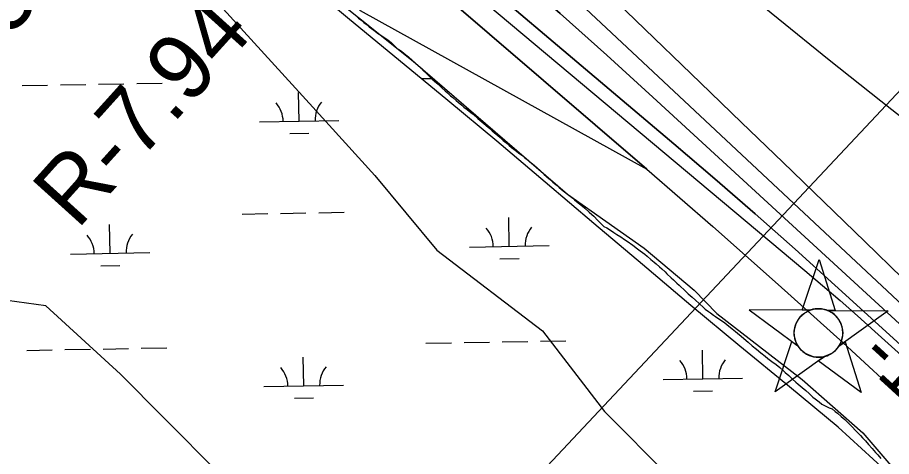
# Model space of a CAD drawing. Extents: x 3903937 to 3942190, y 260677 to 286651.
# Drawn here: x 3922746 to 3923845, y 277048 to 277600 of the extents above; entities that cross this region are included whole.
import ezdxf

# ---------------------------------------------------------------- set-up
doc = ezdxf.new("R2010")
doc.units = 0
for name, color, linetype in [('V-CHAN-NAID', 7, 'Continuous'), ('V-GRID-MAJR', 7, 'Continuous'), ('V-RIVR-EDGE', 7, 'Continuous'), ('V-RIVR-RANG', 7, 'Continuous'), ('V-RIVR-RANG-IDEN', 7, 'Continuous'), ('V-RRAP-FSHR', 7, 'Continuous'), ('V-SITE-VEGE', 7, 'Continuous'), ('V-TOPO-DPTH', 7, 'Continuous'), ('V-TOPO-MAJR', 7, 'Continuous'), ('V-TOPO-MINR', 7, 'Continuous'), ('V-WETL-SWMP', 7, 'Continuous')]:
    doc.layers.add(name, color=color, linetype=linetype)

msp = doc.modelspace()

# ---------------------------------------------------------------- linework, layer by layer
at = {"layer": 'V-CHAN-NAID'}
for points in [[(3923742.3, 277231.6), (3923732.7, 277231.7), (3923753.8, 277295.2), (3923774, 277231.4), (3923764.4, 277231.5), (3923762.9, 277232.1), (3923760.8, 277232.7), (3923758.7, 277233.1), (3923756.7, 277233.4), (3923755.5, 277233.5), (3923754, 277233.6), (3923752.3, 277233.6), (3923750.9, 277233.6), (3923749, 277233.4), (3923747.6, 277233.1), (3923745.8, 277232.8), (3923744.3, 277232.3), (3923743.3, 277232)], [(3923742.3, 277231.6), (3923665.8, 277232.2), (3923727.3, 277186.8), (3923726.2, 277188.7), (3923725.4, 277190.3), (3923724.6, 277192.3), (3923723.9, 277194.3), (3923723.5, 277195.7), (3923723.2, 277197.3), (3923722.9, 277198.7), (3923722.7, 277200.3), (3923722.6, 277202.1), (3923722.6, 277203.6), (3923722.7, 277205.7), (3923722.9, 277207.3), (3923723.3, 277209.5), (3923723.8, 277211.5), (3923724.4, 277213.3), (3923725, 277215), (3923725.8, 277216.6), (3923726.6, 277218.2), (3923727.6, 277219.9), (3923728.7, 277221.4), (3923729.7, 277222.6), (3923730.7, 277223.8), (3923732, 277225.1), (3923733, 277226.1), (3923734.7, 277227.5), (3923736, 277228.3), (3923737.6, 277229.4), (3923739.4, 277230.4), (3923740.8, 277231)], [(3923764.4, 277231.5), (3923840.9, 277230.9), (3923778.7, 277186.4), (3923779.6, 277187.9), (3923780.6, 277189.7), (3923781.3, 277191.3), (3923782.1, 277193.3), (3923782.6, 277195.1), (3923783, 277196.7), (3923783.4, 277198.7), (3923783.6, 277200.3), (3923783.7, 277202.5), (3923783.6, 277204.6), (3923783.5, 277206.8), (3923783.2, 277208.5), (3923782.7, 277210.8), (3923782.1, 277212.9), (3923781.3, 277214.9), (3923780.7, 277216.3), (3923779.7, 277218.3), (3923778.6, 277220), (3923777.4, 277221.7), (3923776.1, 277223.2), (3923774.8, 277224.6), (3923773.2, 277226.1), (3923771.5, 277227.5), (3923769.8, 277228.7), (3923767.9, 277229.8), (3923766.4, 277230.6)], [(3923760.7, 277173.5), (3923698.5, 277129), (3923719.6, 277192.5), (3923727.3, 277186.8), (3923728, 277185.8), (3923729.3, 277184), (3923730.6, 277182.5), (3923732, 277181), (3923733.4, 277179.8), (3923734.9, 277178.6), (3923736.3, 277177.6), (3923738, 277176.6), (3923739.7, 277175.7), (3923741.5, 277174.9), (3923742.9, 277174.3), (3923744.5, 277173.8), (3923746.8, 277173.2), (3923748.3, 277172.9), (3923750.3, 277172.7), (3923751.8, 277172.6), (3923753.7, 277172.6), (3923755.4, 277172.6), (3923757.1, 277172.8), (3923759, 277173.1)], [(3923778.7, 277186.4), (3923786.5, 277192), (3923806.7, 277128.2), (3923752.9, 277167.9), (3923760.7, 277173.5), (3923762.4, 277174), (3923764, 277174.5), (3923766.1, 277175.5), (3923767.9, 277176.3), (3923769.7, 277177.5), (3923771.5, 277178.7), (3923773, 277179.9), (3923774.3, 277181.1), (3923775.7, 277182.5), (3923776.9, 277183.9), (3923778, 277185.4)]]:
    msp.add_lwpolyline(points, close=True, dxfattribs=at)
msp.add_circle((3923753.1, 277203.1), 30.5, dxfattribs=at)
at = {"layer": 'V-GRID-MAJR'}
msp.add_spline([(3924152.7, 266296.9), (3924046.1, 272353.4), (3923939.4, 278413.3), (3923832.8, 284473.2), (3923832.7, 284476.7)], degree=3, dxfattribs=at)
at = {"layer": 'V-RIVR-EDGE'}
msp.add_lwpolyline([(3922703.9, 277985.4), (3922750.1, 277938.1), (3922763.7, 277915), (3922789.9, 277901.4), (3922838.2, 277863.6), (3922919, 277791.2), (3922928.5, 277772.3), (3922948.4, 277757.6), (3922969.4, 277756.6), (3923105.9, 277654.8), (3923243.3, 277544.6), (3923437.5, 277377.7), (3923534.1, 277309.5), (3923597, 277257), (3923625.4, 277227.6), (3923732.4, 277144.7), (3923809, 277077.5), (3923935, 276930.6)], dxfattribs=at)
at = {"layer": 'V-RIVR-RANG'}
msp.add_line((3923341.1, 276960.6), (3923889, 277543.5), dxfattribs=at)
at = {"layer": 'V-RRAP-FSHR'}
for points in [[(3923225.2, 277546.2), (3923163.6, 277597.2), (3923102.5, 277648.3), (3923040.8, 277699.8), (3922979.6, 277751.3), (3922918.4, 277802.8), (3922857.2, 277854.3), (3922796, 277905.8), (3922734.8, 277957.4)], [(3923836.7, 277030.9), (3923777.9, 277084.7), (3923716.8, 277135.5), (3923654.3, 277186.4), (3923592.8, 277237.4), (3923531.7, 277289.1), (3923470.6, 277340.8), (3923409.6, 277392.5), (3923348.5, 277444.2), (3923286.9, 277495.2), (3923225.2, 277546.2)]]:
    msp.add_lwpolyline(points, dxfattribs=at)
at = {"layer": 'V-SITE-VEGE'}
for p, q in [((3922961.2, 277658.5), (3923117.3, 277486.8)), ((3923117.3, 277486.8), (3923195.3, 277400.9)), ((3923195.3, 277400.9), (3923273.3, 277307.2)), ((3923273.3, 277307.2), (3923406, 277205.8)), ((3922781.7, 277237), (3922672.5, 277252.6)), ((3922875.4, 277151.1), (3922781.7, 277237)), ((3923406, 277205.8), (3923484, 277104.3)), ((3922930, 277096.5), (3922875.4, 277151.1)), ((3923484, 277104.3), (3923616.6, 276971.5)), ((3923000.2, 277026.2), (3922930, 277096.5))]:
    msp.add_line(p, q, dxfattribs=at)
at = {"layer": 'V-TOPO-DPTH'}
for points in [[(3923859.9, 277209.9), (3923544.8, 277499.2), (3923486.8, 277552), (3923428.5, 277604.4), (3923369.8, 277656.3), (3923310.7, 277707.9), (3923212.4, 277792.9), (3923202.3, 277801.8), (3923192.1, 277810.6), (3923182, 277819.4), (3923171.9, 277828.3), (3923127.8, 277867.2), (3923095.9, 277895.8), (3923064.4, 277924.8), (3923033.4, 277954.4), (3923002.7, 277984.3), (3922900.3, 278086.2), (3922864.3, 278121.6), (3922828.1, 278156.7), (3922791.5, 278191.4), (3922754.7, 278225.9), (3922686.2, 278289.2)], [(3923859.9, 277209.9), (3923544.8, 277499.2), (3923486.8, 277552), (3923428.5, 277604.4), (3923369.8, 277656.3), (3923310.7, 277707.9), (3923212.4, 277792.9), (3923202.3, 277801.8), (3923192.1, 277810.6), (3923182, 277819.4), (3923171.9, 277828.3), (3923127.8, 277867.2), (3923095.9, 277895.8), (3923064.4, 277924.8), (3923033.4, 277954.4), (3923002.7, 277984.3), (3922900.3, 278086.2), (3922864.3, 278121.6), (3922828.1, 278156.7), (3922791.5, 278191.4), (3922754.7, 278225.9), (3922686.2, 278289.2)], [(3922715.7, 278291.6), (3923093.7, 277952.8), (3923114.5, 277934), (3923135.2, 277915.1), (3923155.8, 277896), (3923176.3, 277876.9), (3923196.8, 277857.7), (3923217.3, 277838.5), (3923237.7, 277819.3), (3923258.2, 277800.1), (3923283, 277777), (3923315.8, 277746.3), (3923348.7, 277715.6), (3923381.5, 277684.9), (3923414.4, 277654.1), (3923859, 277237.5), (3923878.7, 277219), (3923898.3, 277200.4), (3923917.9, 277181.7), (3923937.3, 277163), (3924349.5, 276765)], [(3924349.5, 276765), (3923937.3, 277163), (3923917.9, 277181.7), (3923898.3, 277200.4), (3923878.7, 277219), (3923859, 277237.5), (3923414.4, 277654.1), (3923381.5, 277684.9), (3923348.7, 277715.6), (3923315.8, 277746.3), (3923283, 277777), (3923258.2, 277800.1), (3923237.7, 277819.3), (3923217.3, 277838.5), (3923196.8, 277857.7), (3923176.3, 277876.9), (3923155.8, 277896), (3923135.2, 277915.1), (3923114.5, 277934), (3923093.7, 277952.8), (3922715.7, 278291.6)], [(3922735.9, 278158.4), (3922783.8, 278115.3), (3922831.9, 278072.4), (3922880.3, 278029.9), (3922929, 277987.6), (3923118.5, 277824.6), (3923142.8, 277803.7), (3923167.2, 277782.9), (3923191.7, 277762), (3923216.2, 277741.3), (3923571.4, 277440.6), (3923622.6, 277396.9), (3923673.4, 277352.8), (3923723.7, 277308.2), (3923773.7, 277263.2), (3923861, 277183.9), (3923867.1, 277178.3), (3923873.2, 277172.7), (3923879.2, 277167), (3923885.2, 277161.3), (3923964.1, 277085.1), (3924009.4, 277041.2)], [(3922774.9, 278123.2), (3922828, 278007), (3923066.7, 277810.5), (3923102.7, 277780.7), (3923138.4, 277750.8), (3923174.1, 277720.6), (3923209.5, 277690.3), (3923537.1, 277408.8), (3923620.1, 277336.7), (3923702.5, 277264), (3923784.1, 277190.5), (3923865.2, 277116.3), (3923945.8, 277041.5)], [(3924009.4, 277041.2), (3923964.1, 277085.1), (3923885.2, 277161.3), (3923879.2, 277167), (3923873.2, 277172.7), (3923867.1, 277178.3), (3923861, 277183.9), (3923773.7, 277263.2), (3923723.7, 277308.2), (3923673.4, 277352.8), (3923622.6, 277396.9), (3923571.4, 277440.6), (3923216.2, 277741.3), (3923191.7, 277762), (3923167.2, 277782.9), (3923142.8, 277803.7), (3923118.5, 277824.6), (3922929, 277987.6), (3922880.3, 278029.9), (3922831.9, 278072.4), (3922783.8, 278115.3), (3922774.9, 278123.2)], [(3922828, 278007), (3922877.4, 277863.8), (3922955.8, 277799), (3922966.7, 277790), (3922977.6, 277780.9), (3922988.4, 277771.9), (3922999.3, 277762.9), (3923010.2, 277753.9), (3923021.1, 277744.9), (3923032, 277735.9), (3923042.9, 277726.9), (3923074.9, 277700.6), (3923080.1, 277696.2), (3923085.3, 277691.9), (3923090.4, 277687.4), (3923095.5, 277683), (3923122.4, 277659.3), (3923140.7, 277642.8), (3923158.8, 277626), (3923176.5, 277608.8), (3923176.9, 277608.3), (3923537.1, 277408.8)], [(3923537.1, 277408.8), (3923209.5, 277690.3), (3923174.1, 277720.6), (3923138.4, 277750.8), (3923102.7, 277780.7), (3923066.7, 277810.5), (3922828, 278007)]]:
    msp.add_lwpolyline(points, dxfattribs=at)
at = {"layer": 'V-TOPO-MAJR'}
msp.add_lwpolyline([(3922743.4, 278318.4), (3922768.6, 278296.3), (3922812.2, 278258.2), (3922859, 278216.9), (3922905.7, 278175.3), (3922952.1, 278133.4), (3922998.3, 278091.3), (3923206.9, 277899.6), (3923224.8, 277883.1), (3923242.6, 277866.4), (3923260.3, 277849.7), (3923277.9, 277832.8), (3923604.8, 277517.5), (3923656.4, 277467.7), (3923708.1, 277417.8), (3923759.7, 277367.9), (3923811.2, 277318), (3923858.6, 277272.1), (3923886.4, 277245.1), (3923914.3, 277218), (3923942.2, 277190.9), (3923970, 277163.9), (3924677.9, 276475)], dxfattribs=at)
at = {"layer": 'V-TOPO-MINR'}
for points in [[(3922817.4, 278371.8), (3922944.2, 278256.1), (3923003.6, 278201.8), (3923062.9, 278147.4), (3923122.1, 278093), (3923181.3, 278038.5), (3923250.6, 277974.5), (3923275.3, 277952.2), (3923300.2, 277930), (3923325.5, 277908.4), (3923351.1, 277887), (3923638.2, 277650.7), (3923702.3, 277598.4), (3923766.6, 277546.4), (3923831.4, 277495), (3923896.4, 277443.8), (3923991.3, 277369.9), (3924008.8, 277355.7), (3924026.1, 277341.2), (3924043, 277326.2), (3924059.5, 277310.9), (3924398.3, 276987.2)], [(3922686.2, 278289.2), (3922754.7, 278225.9), (3922791.5, 278191.4), (3922828.1, 278156.7), (3922864.3, 278121.6), (3922900.3, 278086.2), (3923002.7, 277984.3), (3923033.4, 277954.4), (3923064.4, 277924.8), (3923095.9, 277895.8), (3923127.8, 277867.2), (3923171.9, 277828.3), (3923182, 277819.4), (3923192.1, 277810.6), (3923202.3, 277801.8), (3923212.4, 277792.9), (3923310.7, 277707.9), (3923369.8, 277656.3), (3923428.5, 277604.4), (3923486.8, 277552), (3923544.8, 277499.2), (3923859.9, 277209.9)], [(3922715.7, 278291.6), (3923093.7, 277952.8), (3923114.5, 277934), (3923135.2, 277915.1), (3923155.8, 277896), (3923176.3, 277876.9), (3923196.8, 277857.7), (3923217.3, 277838.5), (3923237.7, 277819.3), (3923258.2, 277800.1), (3923283, 277777), (3923315.8, 277746.3), (3923348.7, 277715.6), (3923381.5, 277684.9), (3923414.4, 277654.1), (3923859, 277237.5), (3923878.7, 277219), (3923898.3, 277200.4), (3923917.9, 277181.7), (3923937.3, 277163), (3924349.5, 276765)], [(3922735.9, 278158.4), (3922783.8, 278115.3), (3922831.9, 278072.4), (3922880.3, 278029.9), (3922929, 277987.6), (3923118.5, 277824.6), (3923142.8, 277803.7), (3923167.2, 277782.9), (3923191.7, 277762), (3923216.2, 277741.3), (3923571.4, 277440.6), (3923622.6, 277396.9), (3923673.4, 277352.8), (3923723.7, 277308.2), (3923773.7, 277263.2), (3923861, 277183.9), (3923867.1, 277178.3), (3923873.2, 277172.7), (3923879.2, 277167), (3923885.2, 277161.3), (3923964.1, 277085.1), (3924009.4, 277041.2)], [(3922701.6, 278148.7), (3923091.2, 277822.1), (3923122.9, 277795.5), (3923154.7, 277768.9), (3923186.4, 277742.2), (3923218.2, 277715.6), (3923735.9, 277281.7), (3923758.2, 277262.9), (3923780.3, 277243.8), (3923802.2, 277224.6), (3923823.9, 277205.1), (3923861.6, 277171), (3923864.4, 277168.5), (3923867.1, 277166), (3923869.8, 277163.4), (3923872.5, 277160.8), (3923907.8, 277126.8), (3923928.1, 277107.1), (3923948.3, 277087.4), (3923968.5, 277067.6), (3923988.6, 277047.8)], [(3922828, 278007), (3923066.7, 277810.5), (3923102.7, 277780.7), (3923138.4, 277750.8), (3923174.1, 277720.6), (3923209.5, 277690.3), (3923537.1, 277408.8), (3923620.1, 277336.7), (3923702.5, 277264), (3923784.1, 277190.5), (3923865.2, 277116.3), (3923945.8, 277041.5)]]:
    msp.add_lwpolyline(points, dxfattribs=at)
at = {"layer": 'V-WETL-SWMP'}
for p, q in [((3923172.5, 277600.9), (3923174.9, 277598.8)), ((3923174.9, 277598.8), (3923178.8, 277595.6)), ((3923178.8, 277595.6), (3923181.5, 277593.3)), ((3923181.5, 277593.3), (3923185.5, 277590.2)), ((3923185.5, 277590.2), (3923188.1, 277587.9)), ((3923188.1, 277587.9), (3923191, 277585.6)), ((3923191, 277585.6), (3923195.7, 277582.2)), ((3923195.7, 277582.2), (3923198.7, 277580)), ((3923198.7, 277580), (3923202.8, 277577.3)), ((3923202.8, 277577.3), (3923205.5, 277575.5)), ((3923205.5, 277575.5), (3923211.6, 277571.4)), ((3923211.6, 277571.4), (3923216.3, 277567.7)), ((3923216.3, 277567.7), (3923219.6, 277564.3)), ((3923219.6, 277564.3), (3923223.5, 277560.5)), ((3923223.5, 277560.5), (3923226.5, 277559.1)), ((3923226.5, 277559.1), (3923229.4, 277557)), ((3923229.4, 277557), (3923234.4, 277552.8)), ((3923234.4, 277552.8), (3923237.8, 277550)), ((3923237.8, 277550), (3923242.3, 277545.8)), ((3923242.3, 277545.8), (3923246.5, 277542)), ((3923246.5, 277542), (3923249.3, 277539.6)), ((3923249.3, 277539.6), (3923253.4, 277535.9)), ((3923253.4, 277535.9), (3923256.2, 277533)), ((3923256.2, 277533), (3923260.5, 277528.8)), ((3923260.5, 277528.8), (3923263.3, 277526.2)), ((3922847.9, 277515.6), (3922879.9, 277516.1)), ((3922895.9, 277516.4), (3922927.9, 277517)), ((3923253.7, 277522.7), (3923266.8, 277522.9)), ((3923263.3, 277526.2), (3923267.5, 277522.2)), ((3923267.5, 277522.2), (3923270.4, 277519.4)), ((3923270.4, 277519.4), (3923273.2, 277516.9)), ((3923273.2, 277516.9), (3923277.3, 277513.2)), ((3922751.9, 277513.9), (3922783.9, 277514.4)), ((3922799.9, 277514.7), (3922831.9, 277515.3)), ((3923100, 277469.2), (3923099.4, 277505.2)), ((3923277.3, 277513.2), (3923279.8, 277510.7)), ((3923279.8, 277510.7), (3923283.8, 277507.2)), ((3923283.8, 277507.2), (3923286.5, 277504.8)), ((3923286.5, 277504.8), (3923290.6, 277501.2)), ((3923290.6, 277501.2), (3923293.2, 277498.9)), ((3923293.2, 277498.9), (3923297.5, 277495.3)), ((3923297.5, 277495.3), (3923300.4, 277492.9)), ((3923300.4, 277492.9), (3923304.7, 277489.3)), ((3923304.7, 277489.3), (3923307.4, 277487)), ((3923307.4, 277487), (3923311.6, 277483.7)), ((3923311.6, 277483.7), (3923315.9, 277480.2)), ((3923315.9, 277480.2), (3923318.8, 277477.9)), ((3923318.8, 277477.9), (3923324.9, 277472.6)), ((3923324.9, 277472.6), (3923329.7, 277468.5)), ((3923050.1, 277468.4), (3923150, 277470.1)), ((3923329.7, 277468.5), (3923334.8, 277464.2)), ((3923334.8, 277464.2), (3923338.1, 277461.3)), ((3923338.1, 277461.3), (3923342.8, 277457.3)), ((3923088.3, 277453.6), (3923112.3, 277454)), ((3923342.8, 277457.3), (3923345.6, 277454.7)), ((3923345.6, 277454.7), (3923349.8, 277451.2)), ((3923349.8, 277451.2), (3923352.7, 277448.8)), ((3923352.7, 277448.8), (3923356.8, 277445)), ((3923356.8, 277445), (3923359.8, 277442.4)), ((3923359.8, 277442.4), (3923364.3, 277438.8)), ((3923364.3, 277438.8), (3923367.3, 277436.2)), ((3923367.3, 277436.2), (3923371.8, 277432.7)), ((3923371.8, 277432.7), (3923377.6, 277428.3)), ((3923377.6, 277428.3), (3923381.5, 277425.5)), ((3923381.5, 277425.5), (3923384.1, 277423.3)), ((3923384.1, 277423.3), (3923387.9, 277420.1)), ((3923387.9, 277420.1), (3923390.3, 277418.3)), ((3923390.3, 277418.3), (3923393.7, 277415.5)), ((3923393.7, 277415.5), (3923399, 277411)), ((3923399, 277411), (3923403.5, 277406.7)), ((3923403.5, 277406.7), (3923408.3, 277402.4)), ((3923408.3, 277402.4), (3923411, 277399.9)), ((3923411, 277399.9), (3923414.6, 277396.8)), ((3923414.6, 277396.8), (3923419.3, 277392.7)), ((3923419.3, 277392.7), (3923423.4, 277389.1)), ((3923423.4, 277389.1), (3923427.2, 277385.7)), ((3923427.2, 277385.7), (3923432.1, 277381.7)), ((3923432.1, 277381.7), (3923437.5, 277377.5)), ((3923437.5, 277377.5), (3923440.7, 277375)), ((3923440.7, 277375), (3923444.2, 277372.5)), ((3923444.2, 277372.5), (3923446.5, 277370.4)), ((3923446.5, 277370.4), (3923451.1, 277366.6)), ((3923451.1, 277366.6), (3923456.3, 277362.6)), ((3923456.3, 277362.6), (3923459.3, 277359.9)), ((3923028.7, 277352.5), (3923060.7, 277353.1)), ((3923076.7, 277353.4), (3923108.7, 277353.9)), ((3923124.7, 277354.2), (3923156.7, 277354.8)), ((3923459.3, 277359.9), (3923464.8, 277355)), ((3923464.8, 277355), (3923468.3, 277351.8)), ((3923468.3, 277351.8), (3923470.5, 277349.7)), ((3923364.3, 277312), (3923363.7, 277348)), ((3923470.5, 277349.7), (3923475.7, 277344.5)), ((3923475.7, 277344.5), (3923480.4, 277340)), ((3923480.4, 277340), (3923483.4, 277336.8)), ((3922862.5, 277303.2), (3922861.8, 277339.2)), ((3923483.4, 277336.8), (3923487, 277335.1)), ((3923487, 277335.1), (3923490.3, 277332.9)), ((3923490.3, 277332.9), (3923496, 277329.2)), ((3923496, 277329.2), (3923499.6, 277326.7)), ((3923499.6, 277326.7), (3923504.4, 277323.8)), ((3923504.4, 277323.8), (3923509.1, 277320.7)), ((3923509.1, 277320.7), (3923512.5, 277318.4)), ((3923512.5, 277318.4), (3923519.7, 277313.3)), ((3923314.3, 277311.1), (3923414.3, 277312.9)), ((3923519.7, 277313.3), (3923525.4, 277308.9)), ((3923525.4, 277308.9), (3923529.1, 277306.2)), ((3922812.5, 277302.3), (3922912.5, 277304.1)), ((3923352.6, 277296.4), (3923376.6, 277296.8)), ((3923529.1, 277306.2), (3923534.7, 277302)), ((3923534.7, 277302), (3923537.8, 277299.4)), ((3923537.8, 277299.4), (3923542.3, 277295.6)), ((3922850.7, 277287.5), (3922874.7, 277288)), ((3923542.3, 277295.6), (3923546.4, 277292.1)), ((3923546.4, 277292.1), (3923549, 277289.8)), ((3923549, 277289.8), (3923553.2, 277286.2)), ((3923553.2, 277286.2), (3923556, 277283.5)), ((3923556, 277283.5), (3923560.2, 277279.8)), ((3923560.2, 277279.8), (3923562.5, 277277.5)), ((3923562.5, 277277.5), (3923568, 277272.4)), ((3923568, 277272.4), (3923570.8, 277269.7)), ((3923570.8, 277269.7), (3923574.8, 277265.8)), ((3923574.8, 277265.8), (3923577.9, 277263)), ((3923577.9, 277263), (3923580.1, 277260.9)), ((3923580.1, 277260.9), (3923583.6, 277257.7)), ((3923583.6, 277257.7), (3923585.9, 277255.4)), ((3923585.9, 277255.4), (3923589.2, 277252.4)), ((3923589.2, 277252.4), (3923594.1, 277248)), ((3923594.1, 277248), (3923598.3, 277244.1)), ((3923598.3, 277244.1), (3923603.1, 277239.9)), ((3923603.1, 277239.9), (3923608.5, 277235.2)), ((3923608.5, 277235.2), (3923610.8, 277233)), ((3923610.8, 277233), (3923614.7, 277230.2)), ((3923614.7, 277230.2), (3923617.3, 277228.2)), ((3923617.3, 277228.2), (3923621.1, 277225.6)), ((3923621.1, 277225.6), (3923623.7, 277223.8)), ((3923623.7, 277223.8), (3923629.2, 277219.9)), ((3923629.2, 277219.9), (3923635, 277216.1)), ((3923635, 277216.1), (3923638.4, 277213.4)), ((3923638.4, 277213.4), (3923642.2, 277210.4)), ((3923642.2, 277210.4), (3923644.7, 277208.4)), ((3923644.7, 277208.4), (3923648.8, 277204.9)), ((3923648.8, 277204.9), (3923651.2, 277202.9)), ((3923651.2, 277202.9), (3923656, 277199)), ((3923656, 277199), (3923659.2, 277196.2)), ((3923259.6, 277190.1), (3923291.6, 277190.6)), ((3923307.6, 277190.9), (3923339.6, 277191.5)), ((3923355.6, 277191.8), (3923387.6, 277192.3)), ((3923403.6, 277192.6), (3923435.5, 277193.2)), ((3923659.2, 277196.2), (3923664.6, 277191.6)), ((3923664.6, 277191.6), (3923669.9, 277187.1)), ((3923669.9, 277187.1), (3923675.3, 277182.6)), ((3922757.7, 277181.2), (3922789.7, 277181.8)), ((3922805.7, 277182.1), (3922837.7, 277182.7)), ((3922853.7, 277182.9), (3922885.7, 277183.5)), ((3922901.7, 277183.8), (3922933.7, 277184.3)), ((3923607.7, 277145.5), (3923607.1, 277181.4)), ((3923675.3, 277182.6), (3923680.7, 277178.3)), ((3923680.7, 277178.3), (3923686.2, 277173.9)), ((3923105.9, 277136.6), (3923105.3, 277172.6)), ((3923686.2, 277173.9), (3923689.6, 277171)), ((3923689.6, 277171), (3923694.3, 277167.4)), ((3923694.3, 277167.4), (3923699.7, 277163.3)), ((3923699.7, 277163.3), (3923704.5, 277159.6)), ((3923704.5, 277159.6), (3923708.9, 277155.7)), ((3923708.9, 277155.7), (3923711.4, 277153.4)), ((3923711.4, 277153.4), (3923715.7, 277149.6)), ((3923557.7, 277144.6), (3923657.7, 277146.3)), ((3923715.7, 277149.6), (3923720.5, 277145.1)), ((3923720.5, 277145.1), (3923724.6, 277141.2)), ((3923055.9, 277135.7), (3923155.9, 277137.5)), ((3923724.6, 277141.2), (3923727.7, 277138.6)), ((3923727.7, 277138.6), (3923732.7, 277134.6)), ((3923732.7, 277134.6), (3923737.1, 277130.6)), ((3923094.2, 277121), (3923118.2, 277121.4)), ((3923596, 277129.8), (3923620, 277130.2)), ((3923737.1, 277130.6), (3923741.2, 277126.8)), ((3923741.2, 277126.8), (3923746, 277122.6)), ((3923746, 277122.6), (3923749, 277120.2)), ((3923749, 277120.2), (3923754, 277116.4)), ((3923754, 277116.4), (3923757.5, 277113.5)), ((3923757.5, 277113.5), (3923766.6, 277109.1)), ((3923766.6, 277109.1), (3923770.4, 277107.7)), ((3923770.4, 277107.7), (3923773.9, 277104.5)), ((3923773.9, 277104.5), (3923777, 277102.1)), ((3923777, 277102.1), (3923781.6, 277098.2)), ((3923781.6, 277098.2), (3923786.2, 277094.3)), ((3923786.2, 277094.3), (3923790.3, 277090.2)), ((3923790.3, 277090.2), (3923792.5, 277088.1)), ((3923792.5, 277088.1), (3923796, 277084.5)), ((3923796, 277084.5), (3923799.3, 277081.1)), ((3923799.3, 277081.1), (3923802.2, 277078)), ((3923802.2, 277078), (3923806, 277074.1)), ((3923806, 277074.1), (3923808.3, 277071.5)), ((3923808.3, 277071.5), (3923812.2, 277067.4)), ((3923812.2, 277067.4), (3923816.1, 277063)), ((3923816.1, 277063), (3923820.5, 277058)), ((3923820.5, 277058), (3923824.8, 277052.9)), ((3923824.8, 277052.9), (3923827.7, 277049.8)), ((3923827.7, 277049.8), (3923831.5, 277045.3))]:
    msp.add_line(p, q, dxfattribs=at)
for centre, start, end in [((3923044.8, 277468.7), 0.2366, 41.7802), ((3923155.3, 277470.7), 140.2366, 181.7802), ((3923309, 277311.5), 0.2366, 41.7802), ((3923419.5, 277313.5), 140.2366, 181.7802), ((3922807.2, 277302.7), 0.2366, 41.7802), ((3922917.7, 277304.6), 140.2366, 181.7802), ((3923552.5, 277145), 0.2366, 41.7802), ((3923663, 277146.9), 140.2366, 181.7802), ((3923050.7, 277136.1), 0.2366, 41.7802), ((3923161.1, 277138.1), 140.2366, 181.7802)]:
    msp.add_arc(centre, 35.2, start, end, dxfattribs=at)

# ---------------------------------------------------------------- texts
at = {"layer": 'V-RIVR-RANG'}
msp.add_text('-11', height=67, rotation=317.6483, dxfattribs=at).set_placement((3923802.2, 277169.9))
at = {"layer": 'V-RIVR-RANG-IDEN'}
for s, rotation, p in [('D-350', 44.9188, (3922606.6, 277447.2)), ('R-7.94', 47.9372, (3922821, 277331.8))]:
    msp.add_text(s, height=83, rotation=rotation, dxfattribs=at).set_placement(p)

doc.saveas('drawing.dxf')
